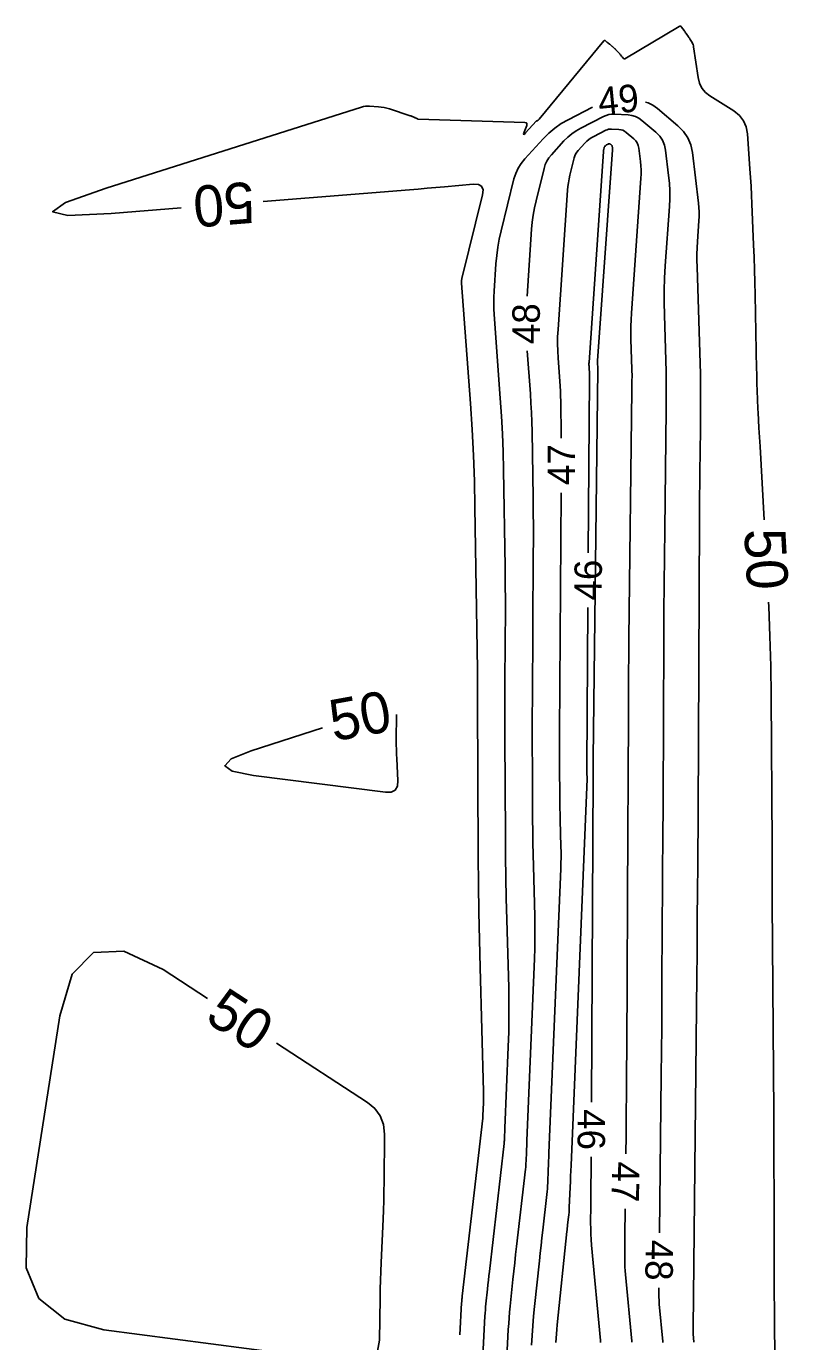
# Model space of a CAD drawing. Extents: x 2384780 to 2405861, y 547869 to 573706.
# Drawn here: x 2396683.3 to 2396738.9, y 552838.7 to 552934.5 of the extents above; entities that cross this region are included whole.
import ezdxf

# ---------------------------------------------------------------- set-up
doc = ezdxf.new("R2010")
doc.units = 0
doc.layers.add('Old_Level_60', color=7, linetype='Continuous')
doc.layers.add('Old_Level_61', color=7, linetype='Continuous')

msp = doc.modelspace()

# ---------------------------------------------------------------- linework, layer by layer
at = {"layer": 'Old_Level_60'}
for points in [[(2396731.954, 552838.675), (2396731.89725, 552839.281), (2396731.8935, 552839.32425), (2396731.89125, 552839.3675), (2396731.88975, 552839.411), (2396731.8895, 552839.4545), (2396731.89025, 552839.5965), (2396731.89025, 552839.627), (2396731.8905, 552839.6575), (2396731.89075, 552839.688), (2396731.89125, 552839.7185), (2396732.168, 552865.33025), (2396732.1735, 552865.8645), (2396732.178, 552866.3985), (2396732.18175, 552866.93275), (2396732.18475, 552867.46675), (2396732.193, 552869.2115), (2396732.195, 552869.5855), (2396732.1975, 552869.95925), (2396732.20075, 552870.33325), (2396732.2045, 552870.707), (2396732.242, 552874.232), (2396732.2495, 552874.98725), (2396732.256, 552875.7425), (2396732.261, 552876.498), (2396732.265, 552877.25325), (2396732.359, 552898.65525), (2396732.3635, 552899.49525), (2396732.3695, 552900.33525), (2396732.377, 552901.17525), (2396732.386, 552902.015), (2396732.4225, 552905.1265), (2396732.42675, 552905.5305), (2396732.4305, 552905.93475), (2396732.4335, 552906.33875), (2396732.43575, 552906.74275), (2396732.44225, 552908.063), (2396732.4425, 552908.34575), (2396732.44, 552908.6285), (2396732.43475, 552908.91125), (2396732.427, 552909.194), (2396732.178, 552916.99075), (2396732.169, 552917.4535), (2396732.172, 552917.91625), (2396732.18675, 552918.37875), (2396732.21325, 552918.84075), (2396732.319, 552920.35025), (2396732.334, 552920.6735), (2396732.3335, 552920.9965), (2396732.31775, 552921.319), (2396732.28625, 552921.641), (2396731.83875, 552925.32975), (2396731.71925, 552925.8945), (2396731.504, 552926.4075), (2396731.193, 552926.869), (2396730.7865, 552927.27875), (2396729.302, 552928.53325), (2396728.9715, 552928.77125), (2396728.61675, 552928.94775), (2396728.42475, 552929.006)], [(2396724.557, 552928.62125), (2396722.7855, 552927.71725), (2396722.285, 552927.43325), (2396721.8155, 552927.1085), (2396721.37725, 552926.74275), (2396720.97, 552926.336), (2396719.62175, 552924.86525), (2396719.356, 552924.5375), (2396719.13725, 552924.18475), (2396718.96475, 552923.80725), (2396718.839, 552923.4045), (2396717.90425, 552919.615), (2396717.77125, 552919.0205), (2396717.6645, 552918.42225), (2396717.58375, 552917.81975), (2396717.52925, 552917.21325), (2396717.39375, 552915.225), (2396717.37225, 552914.799), (2396717.366, 552914.373), (2396717.3745, 552913.94725), (2396717.39825, 552913.52125), (2396717.84575, 552907.43475), (2396717.932, 552906.13025), (2396717.99975, 552904.82475), (2396718.04825, 552903.5185), (2396718.078, 552902.21125), (2396718.188, 552895.1115), (2396718.20375, 552893.87975), (2396718.21275, 552892.64775), (2396718.21475, 552891.416), (2396718.21025, 552890.18425), (2396718.1845, 552886.16), (2396718.18025, 552885.29775), (2396718.1785, 552884.4355), (2396718.17925, 552883.57325), (2396718.1825, 552882.711), (2396718.2205, 552875.57825), (2396718.23275, 552874.04975), (2396718.2535, 552872.5215), (2396718.2825, 552870.9935), (2396718.32, 552869.4655), (2396718.456, 552864.47225), (2396718.476, 552863.4025), (2396718.4775, 552862.33275), (2396718.461, 552861.263), (2396718.42575, 552860.1935), (2396718.1805, 552854.26375), (2396718.17575, 552854.151), (2396718.171, 552854.03825), (2396718.1665, 552853.9255), (2396718.16175, 552853.813), (2396718.1465, 552853.44475), (2396718.1425, 552853.366), (2396718.13725, 552853.28725), (2396718.13025, 552853.20875), (2396718.122, 552853.13025), (2396717.05275, 552843.82725), (2396717.016, 552843.5035), (2396716.98, 552843.1795), (2396716.94475, 552842.8555), (2396716.9105, 552842.53125), (2396716.7995, 552841.472), (2396716.77725, 552841.245), (2396716.758, 552841.01775), (2396716.7415, 552840.79025), (2396716.728, 552840.5625), (2396716.31975, 552832.8735)], [(2396729.4475, 552846.62525), (2396729.57175, 552858.12125), (2396729.58925, 552859.874), (2396729.60425, 552861.627), (2396729.6165, 552863.37975), (2396729.62625, 552865.13275), (2396729.6595, 552872.138), (2396729.66275, 552872.7255), (2396729.66675, 552873.313), (2396729.67175, 552873.9005), (2396729.6775, 552874.488), (2396729.698, 552876.40725), (2396729.70225, 552876.8185), (2396729.7055, 552877.22975), (2396729.70825, 552877.641), (2396729.7105, 552878.05225), (2396729.7625, 552889.90925), (2396729.77325, 552891.8975), (2396729.78725, 552893.8855), (2396729.80525, 552895.8735), (2396729.8265, 552897.8615), (2396729.92875, 552906.58825), (2396729.9315, 552906.8635), (2396729.93425, 552907.1385), (2396729.93625, 552907.4135), (2396729.93775, 552907.68875), (2396729.94225, 552908.5875), (2396729.94225, 552908.78), (2396729.9405, 552908.9725), (2396729.937, 552909.165), (2396729.93175, 552909.3575), (2396729.799, 552913.51425), (2396729.78175, 552914.40475), (2396729.7875, 552915.295), (2396729.81575, 552916.1845), (2396729.86675, 552917.07375), (2396730.17, 552921.39675), (2396730.19625, 552921.96275), (2396730.19525, 552922.528), (2396730.1675, 552923.09275), (2396730.1125, 552923.65675), (2396729.88925, 552925.498), (2396729.80925, 552925.87525), (2396729.6655, 552926.218), (2396729.45775, 552926.52625), (2396729.18625, 552926.8), (2396728.166, 552927.66225), (2396727.939, 552927.82575), (2396727.695, 552927.947), (2396727.4345, 552928.02625), (2396727.157, 552928.063), (2396726.167, 552928.11725), (2396725.95775, 552928.1155), (2396725.754, 552928.0865), (2396725.55625, 552928.0305), (2396725.36425, 552927.9475), (2396723.72175, 552927.10925), (2396723.38025, 552926.91575), (2396723.06025, 552926.69425), (2396722.7615, 552926.44475), (2396722.48375, 552926.1675), (2396721.565, 552925.16525), (2396721.38425, 552924.942), (2396721.235, 552924.70175), (2396721.1175, 552924.4445), (2396721.03175, 552924.17025), (2396720.4465, 552921.79725), (2396720.33225, 552921.28675), (2396720.2405, 552920.773), (2396720.17125, 552920.25575), (2396720.1245, 552919.735), (2396719.79325, 552914.871)], [(2396726.9915, 552852.393), (2396727.00575, 552853.7255), (2396727.0215, 552855.2905), (2396727.035, 552856.8555), (2396727.04575, 552858.42025), (2396727.0545, 552859.98525), (2396727.13075, 552876.0515), (2396727.13225, 552876.35925), (2396727.1345, 552876.66675), (2396727.137, 552876.97425), (2396727.14, 552877.28175), (2396727.15075, 552878.2865), (2396727.153, 552878.50175), (2396727.15475, 552878.717), (2396727.15625, 552878.93225), (2396727.15725, 552879.1475), (2396727.18275, 552884.94925), (2396727.1895, 552886.1925), (2396727.19825, 552887.43575), (2396727.2095, 552888.679), (2396727.22275, 552889.922), (2396727.43475, 552908.05025), (2396727.4365, 552908.19625), (2396727.43775, 552908.34225), (2396727.43875, 552908.4885), (2396727.43975, 552908.6345), (2396727.442, 552909.112), (2396727.442, 552909.21425), (2396727.44125, 552909.3165), (2396727.43925, 552909.41875), (2396727.4365, 552909.521), (2396727.366, 552911.72875), (2396727.357, 552912.20175), (2396727.35975, 552912.6745), (2396727.375, 552913.147), (2396727.402, 552913.61925), (2396728.092, 552923.45825), (2396728.106, 552923.75975), (2396728.1055, 552924.061), (2396728.09075, 552924.36175), (2396728.0615, 552924.662), (2396727.9425, 552925.64275), (2396727.9, 552925.84375), (2396727.82325, 552926.0265), (2396727.71275, 552926.1905), (2396727.568, 552926.3365), (2396727.0245, 552926.7955), (2396726.90375, 552926.88275), (2396726.77375, 552926.9475), (2396726.635, 552926.9895), (2396726.48725, 552927.00925), (2396725.95975, 552927.038), (2396725.84825, 552927.037), (2396725.74, 552927.02175), (2396725.6345, 552926.99175), (2396725.53225, 552926.9475), (2396724.65725, 552926.50125), (2396724.4755, 552926.398), (2396724.305, 552926.28), (2396724.14575, 552926.14725), (2396723.998, 552925.9995), (2396723.5085, 552925.46575), (2396723.41225, 552925.34675), (2396723.33275, 552925.21875), (2396723.27025, 552925.08175), (2396723.2245, 552924.9355), (2396722.91275, 552923.6715), (2396722.852, 552923.39975), (2396722.803, 552923.12625), (2396722.76625, 552922.8505), (2396722.74125, 552922.57325), (2396722.05025, 552912.4295), (2396722.02425, 552911.9115), (2396722.0165, 552911.3935), (2396722.027, 552910.87575), (2396722.05575, 552910.358), (2396722.18025, 552908.6665), (2396722.20425, 552908.304), (2396722.223, 552907.94125), (2396722.2365, 552907.578), (2396722.24475, 552907.21475), (2396722.2845, 552904.641), (2396722.286, 552904.53075)], [(2396724.489, 552856.1625), (2396724.60175, 552879.96525), (2396724.602, 552879.99275), (2396724.60225, 552880.0205), (2396724.6025, 552880.048), (2396724.60275, 552880.0755), (2396724.60375, 552880.16575), (2396724.60375, 552880.185), (2396724.604, 552880.20425), (2396724.60425, 552880.2235), (2396724.60425, 552880.24275), (2396724.6065, 552880.763), (2396724.607, 552880.8745), (2396724.608, 552880.986), (2396724.609, 552881.0975), (2396724.61, 552881.209), (2396724.941, 552909.512), (2396724.94125, 552909.529), (2396724.9415, 552909.54625), (2396724.9415, 552909.56325), (2396724.9415, 552909.5805), (2396724.942, 552909.63625), (2396724.942, 552909.64825), (2396724.94175, 552909.66025), (2396724.9415, 552909.67225), (2396724.94125, 552909.68425), (2396724.933, 552909.943), (2396724.932, 552909.9985), (2396724.93225, 552910.05375), (2396724.934, 552910.10925), (2396724.93725, 552910.1645), (2396726.01425, 552925.52), (2396726.01575, 552925.55675), (2396726.01575, 552925.59375), (2396726.014, 552925.63075), (2396726.0105, 552925.6675), (2396725.99575, 552925.78775), (2396725.9905, 552925.8125), (2396725.98125, 552925.83475), (2396725.96775, 552925.855), (2396725.95, 552925.87275), (2396725.88325, 552925.929), (2396725.8685, 552925.93975), (2396725.8525, 552925.94775), (2396725.8355, 552925.95275), (2396725.81725, 552925.95525), (2396725.75275, 552925.95875), (2396725.739, 552925.95875), (2396725.72575, 552925.95675), (2396725.71275, 552925.95325), (2396725.70025, 552925.94775), (2396725.593, 552925.893), (2396725.57075, 552925.88025), (2396725.54975, 552925.866), (2396725.53025, 552925.8495), (2396725.51225, 552925.8315), (2396725.45225, 552925.766), (2396725.44025, 552925.7515), (2396725.4305, 552925.73575), (2396725.423, 552925.719), (2396725.41725, 552925.701), (2396725.379, 552925.546), (2396725.37175, 552925.51275), (2396725.36575, 552925.47925), (2396725.361, 552925.4455), (2396725.358, 552925.41125), (2396724.31, 552910.02525), (2396724.307, 552909.9645), (2396724.306, 552909.90375), (2396724.30725, 552909.843), (2396724.31075, 552909.7825), (2396724.32525, 552909.58425), (2396724.328, 552909.54175), (2396724.33025, 552909.49925), (2396724.33175, 552909.45675), (2396724.33275, 552909.414), (2396724.3375, 552909.1125), (2396724.33825, 552909.04775), (2396724.33875, 552908.98325), (2396724.339, 552908.9185), (2396724.33875, 552908.854), (2396724.25725, 552896.174)], [(2396719.8055, 552910.87425), (2396720.03525, 552907.74875), (2396720.08025, 552907.06625), (2396720.11575, 552906.38325), (2396720.141, 552905.6995), (2396720.15675, 552905.01575), (2396720.23175, 552900.16975), (2396720.245, 552899.1315), (2396720.2525, 552898.093), (2396720.2545, 552897.0545), (2396720.2505, 552896.016), (2396720.18325, 552885.538), (2396720.17725, 552884.3275), (2396720.17475, 552883.11725), (2396720.176, 552881.90675), (2396720.1805, 552880.6965), (2396720.2015, 552876.74275), (2396720.2085, 552875.8955), (2396720.22, 552875.04825), (2396720.236, 552874.20125), (2396720.25675, 552873.35425), (2396720.356, 552869.7095), (2396720.3705, 552868.9285), (2396720.37175, 552868.14775), (2396720.3595, 552867.367), (2396720.334, 552866.58625), (2396719.7865, 552853.35775), (2396719.778, 552853.15125), (2396719.7695, 552852.94475), (2396719.761, 552852.738), (2396719.7525, 552852.5315), (2396719.7245, 552851.85675), (2396719.71725, 552851.7125), (2396719.70725, 552851.56825), (2396719.69475, 552851.424), (2396719.6795, 552851.28025), (2396719.03175, 552845.64525), (2396718.9635, 552845.04525), (2396718.897, 552844.445), (2396718.83175, 552843.8445), (2396718.76825, 552843.244), (2396718.56275, 552841.282), (2396718.5215, 552840.8615), (2396718.48575, 552840.44025), (2396718.45525, 552840.01875), (2396718.43, 552839.597), (2396718.1885, 552835.04775)], [(2396722.28225, 552900.531), (2396722.17025, 552883.066), (2396722.167, 552882.4325), (2396722.16575, 552881.799), (2396722.16625, 552881.16525), (2396722.16875, 552880.53175), (2396722.17975, 552878.462), (2396722.18325, 552878.0185), (2396722.18925, 552877.575), (2396722.19775, 552877.13175), (2396722.2085, 552876.68825), (2396722.2605, 552874.7805), (2396722.26825, 552874.3715), (2396722.26875, 552873.96275), (2396722.2625, 552873.55425), (2396722.249, 552873.1455), (2396721.39275, 552852.45175), (2396721.38025, 552852.15125), (2396721.368, 552851.851), (2396721.3555, 552851.5505), (2396721.343, 552851.25025), (2396721.3025, 552850.269), (2396721.29175, 552850.05875), (2396721.27725, 552849.849), (2396721.259, 552849.6395), (2396721.237, 552849.43025), (2396720.93775, 552846.82675), (2396720.87425, 552846.26875), (2396720.81225, 552845.71075), (2396720.75175, 552845.1525), (2396720.6925, 552844.594), (2396720.3455, 552841.2775), (2396720.27625, 552840.5705), (2396720.21575, 552839.86275), (2396720.1645, 552839.15425), (2396720.12225, 552838.445)], [(2396724.2315, 552892.174), (2396724.157, 552880.59425), (2396724.15675, 552880.5375), (2396724.15675, 552880.4805), (2396724.15675, 552880.42375), (2396724.157, 552880.367), (2396724.158, 552880.1815), (2396724.15825, 552880.1415), (2396724.15875, 552880.10175), (2396724.1595, 552880.062), (2396724.1605, 552880.02225), (2396724.16525, 552879.85125), (2396724.16575, 552879.8145), (2396724.166, 552879.778), (2396724.16525, 552879.74125), (2396724.164, 552879.70475), (2396722.999, 552851.54575), (2396722.9825, 552851.1515), (2396722.96625, 552850.75725), (2396722.95, 552850.363), (2396722.93375, 552849.96875), (2396722.872, 552848.4765), (2396722.86325, 552848.303), (2396722.85125, 552848.1295), (2396722.836, 552847.95625), (2396722.81775, 552847.78325), (2396722.753, 552847.21875), (2396722.73925, 552847.09775), (2396722.72575, 552846.97675), (2396722.7125, 552846.8555), (2396722.69975, 552846.7345), (2396721.98675, 552839.92), (2396721.9555, 552839.60325), (2396721.9285, 552839.2865), (2396721.9055, 552838.96925), (2396721.88675, 552838.65175)], [(2396725.155, 552838.64775), (2396725.1565, 552838.72375), (2396725.1565, 552838.74), (2396725.156, 552838.75625), (2396725.15525, 552838.7725), (2396725.154, 552838.78875), (2396724.5, 552845.744), (2396724.46725, 552846.14325), (2396724.44475, 552846.543), (2396724.432, 552846.943), (2396724.429, 552847.34375), (2396724.43575, 552848.65275), (2396724.4375, 552848.9335), (2396724.4395, 552849.214), (2396724.442, 552849.4945), (2396724.44475, 552849.775), (2396724.46225, 552851.39125), (2396724.46575, 552851.7375), (2396724.4685, 552852.08375), (2396724.46925, 552852.16275)], [(2396727.4255, 552838.67825), (2396727.4235, 552838.7145), (2396727.42075, 552838.75075), (2396726.96575, 552843.58975), (2396726.94275, 552843.87025), (2396726.92675, 552844.15125), (2396726.91775, 552844.4325), (2396726.91575, 552844.714), (2396726.9205, 552845.634), (2396726.92175, 552845.83125), (2396726.92325, 552846.0285), (2396726.92475, 552846.2255), (2396726.92675, 552846.42275), (2396726.94825, 552848.39325)], [(2396729.692, 552838.6565), (2396729.6875, 552838.713), (2396729.4315, 552841.43525), (2396729.41825, 552841.59725), (2396729.409, 552841.7595), (2396729.40375, 552841.92175), (2396729.40275, 552842.08425), (2396729.40525, 552842.61525), (2396729.4055, 552842.6255)]]:
    msp.add_lwpolyline(points, dxfattribs=at)
at = {"layer": 'Old_Level_61'}
for points in [[(2396737.06875, 552898.5765), (2396736.7685, 552903.914), (2396736.7495, 552904.25525), (2396736.73025, 552904.5965), (2396736.711, 552904.9375), (2396736.69175, 552905.27875), (2396736.62925, 552906.39325), (2396736.6165, 552906.63225), (2396736.605, 552906.871), (2396736.595, 552907.11), (2396736.58625, 552907.349), (2396736.547, 552908.518), (2396736.539, 552908.7685), (2396736.532, 552909.019), (2396736.52575, 552909.2695), (2396736.52025, 552909.52), (2396736.41175, 552914.95875), (2396736.391, 552915.8715), (2396736.3655, 552916.78425), (2396736.33475, 552917.69675), (2396736.29925, 552918.609), (2396736.175, 552921.58925), (2396736.146, 552922.22775), (2396736.11275, 552922.866), (2396736.075, 552923.50375), (2396736.03275, 552924.1415), (2396735.8555, 552926.68225), (2396735.76475, 552927.19525), (2396735.568, 552927.64475), (2396735.26525, 552928.03125), (2396734.85675, 552928.35425), (2396733.1245, 552929.449), (2396732.79175, 552929.70875), (2396732.536, 552930.01825), (2396732.3575, 552930.37775), (2396732.25575, 552930.7875), (2396731.92975, 552933.0315), (2396731.91425, 552933.11075), (2396731.891, 552933.187), (2396731.86, 552933.2605), (2396731.8215, 552933.33125), (2396731.6825, 552933.5575), (2396731.6525, 552933.606), (2396731.622, 552933.654), (2396731.591, 552933.7015), (2396731.5595, 552933.749), (2396731.388, 552934.003), (2396731.351, 552934.05725), (2396731.3135, 552934.11125), (2396731.27525, 552934.1645), (2396731.2365, 552934.21775), (2396731.05775, 552934.46), (2396731.01725, 552934.50125), (2396730.9725, 552934.52125), (2396730.9235, 552934.52025), (2396730.87, 552934.498), (2396726.9155, 552932.15425), (2396726.8865, 552932.142), (2396726.85975, 552932.1415), (2396726.8355, 552932.15225), (2396726.81325, 552932.1745), (2396726.74475, 552932.266), (2396726.72975, 552932.2855), (2396726.71475, 552932.305), (2396726.69975, 552932.32425), (2396726.68425, 552932.3435), (2396726.6005, 552932.44675), (2396726.5825, 552932.46875), (2396726.564, 552932.4905), (2396726.5455, 552932.51225), (2396726.5265, 552932.5335), (2396726.4395, 552932.6305), (2396726.42075, 552932.65125), (2396726.40175, 552932.67175), (2396726.3825, 552932.692), (2396726.36325, 552932.712), (2396726.269, 552932.8085), (2396726.24875, 552932.829), (2396726.22825, 552932.8495), (2396726.2075, 552932.8695), (2396726.18675, 552932.8895), (2396726.08675, 552932.98375), (2396726.06525, 552933.00375), (2396726.04375, 552933.0235), (2396726.02175, 552933.043), (2396725.9995, 552933.0625), (2396725.89375, 552933.1535), (2396725.871, 552933.173), (2396725.848, 552933.19225), (2396725.82475, 552933.211), (2396725.80125, 552933.22975), (2396725.6895, 552933.3175), (2396725.6655, 552933.336), (2396725.64125, 552933.3545), (2396725.61675, 552933.37275), (2396725.59225, 552933.39075), (2396725.4745, 552933.4755), (2396725.45, 552933.4885), (2396725.427, 552933.49075), (2396725.405, 552933.48275), (2396725.38475, 552933.464)], [(2396725.38475, 552933.464), (2396720.6725, 552927.74725), (2396720.6555, 552927.7285), (2396720.63675, 552927.712), (2396720.6165, 552927.69725), (2396720.5945, 552927.68475), (2396720.52025, 552927.64675), (2396720.505, 552927.638), (2396720.4905, 552927.628), (2396720.477, 552927.61675), (2396720.4645, 552927.60425), (2396719.684, 552926.753), (2396719.59725, 552926.669), (2396719.55125, 552926.6515), (2396719.5465, 552926.70025), (2396719.583, 552926.81575), (2396719.76875, 552927.30075), (2396719.7895, 552927.39225), (2396719.77275, 552927.4585), (2396719.718, 552927.49975), (2396719.62575, 552927.51575), (2396711.86875, 552927.7605), (2396711.8515, 552927.76225), (2396711.83475, 552927.76575), (2396711.81875, 552927.7715), (2396711.80325, 552927.77925), (2396711.7535, 552927.80775), (2396711.74275, 552927.814), (2396711.732, 552927.82), (2396711.72125, 552927.82575), (2396711.71025, 552927.8315), (2396711.65175, 552927.862), (2396711.63925, 552927.8685), (2396711.6265, 552927.87475), (2396711.61375, 552927.88075), (2396711.60075, 552927.88675), (2396711.54225, 552927.913), (2396711.52975, 552927.9185), (2396711.517, 552927.92375), (2396711.50425, 552927.92925), (2396711.4915, 552927.93425), (2396711.43025, 552927.95875), (2396711.417, 552927.96375), (2396711.40375, 552927.96875), (2396711.3905, 552927.9735), (2396711.377, 552927.978), (2396711.325, 552927.9955), (2396711.31375, 552927.99925), (2396711.3025, 552928.003), (2396711.2915, 552928.0065), (2396711.28025, 552928.01025), (2396709.76925, 552928.50575), (2396709.57325, 552928.56325), (2396709.37475, 552928.60825), (2396709.17375, 552928.6405), (2396708.97025, 552928.66025), (2396708.302, 552928.70375), (2396708.1595, 552928.7065), (2396708.01875, 552928.69625), (2396707.8795, 552928.6725), (2396707.74175, 552928.63575), (2396689.12175, 552922.7405), (2396686.152, 552921.67675), (2396685.22275, 552921.01225), (2396686.334, 552920.74675), (2396689.4855, 552920.8805), (2396694.5855, 552921.288)], [(2396700.5665, 552921.766), (2396711.22975, 552922.618), (2396711.8685, 552922.67), (2396712.507, 552922.7235), (2396713.14525, 552922.77875), (2396713.7835, 552922.83575), (2396715.868, 552923.0245), (2396716.2455, 552923.0055), (2396716.48425, 552922.8675), (2396716.58475, 552922.6105), (2396716.5465, 552922.2345), (2396715.04425, 552916.14425), (2396715.03725, 552916.11225), (2396715.0315, 552916.08025), (2396715.027, 552916.04775), (2396715.02425, 552916.01525), (2396715.017, 552915.9085), (2396715.01575, 552915.8855), (2396715.0155, 552915.86275), (2396715.01575, 552915.83975), (2396715.01725, 552915.817), (2396715.66275, 552907.03325), (2396715.7875, 552905.1505), (2396715.88475, 552903.26625), (2396715.955, 552901.381), (2396715.998, 552899.49475), (2396716.1815, 552887.6375), (2396716.1845, 552887.42025), (2396716.186, 552887.20275), (2396716.18625, 552886.9855), (2396716.1855, 552886.76825), (2396716.181, 552886.058), (2396716.18025, 552885.906), (2396716.18, 552885.75375), (2396716.18, 552885.60175), (2396716.18075, 552885.4495), (2396716.24125, 552874.039), (2396716.25775, 552872.01675), (2396716.285, 552869.99475), (2396716.3235, 552867.973), (2396716.373, 552865.95125), (2396716.61875, 552856.933), (2396716.6225, 552856.725), (2396716.623, 552856.51725), (2396716.61975, 552856.3095), (2396716.61275, 552856.10175), (2396716.57425, 552855.1695), (2396716.5735, 552855.15075), (2396716.57275, 552855.132), (2396716.572, 552855.11325), (2396716.57125, 552855.09425), (2396716.56875, 552855.03275), (2396716.568, 552855.01975), (2396716.567, 552855.0065), (2396716.566, 552854.9935), (2396716.5645, 552854.98025), (2396715.07375, 552842.0095), (2396715.06825, 552841.96175), (2396715.063, 552841.914), (2396715.05775, 552841.86625), (2396715.05275, 552841.81825), (2396715.03625, 552841.662), (2396715.033, 552841.62875), (2396715.03025, 552841.595), (2396715.02775, 552841.5615), (2396715.02575, 552841.528), (2396714.90275, 552839.21075)], [(2396737.84525, 552837.1375), (2396737.8205, 552840.555), (2396737.81575, 552841.28725), (2396737.81175, 552842.01975), (2396737.80875, 552842.752), (2396737.8065, 552843.48425), (2396737.79175, 552849.875), (2396737.78775, 552851.2445), (2396737.7825, 552852.61375), (2396737.7755, 552853.98325), (2396737.76675, 552855.35275), (2396737.6625, 552870.7215), (2396737.65975, 552871.136), (2396737.65775, 552871.5505), (2396737.65625, 552871.965), (2396737.65525, 552872.3795), (2396737.6525, 552873.7335), (2396737.65175, 552874.02375), (2396737.65075, 552874.31375), (2396737.64925, 552874.604), (2396737.6475, 552874.89425), (2396737.575, 552885.7365), (2396737.547, 552887.91475), (2396737.492, 552890.09225), (2396737.41, 552892.26875), (2396737.39425, 552892.5855)], [(2396699.86425, 552879.94925), (2396709.468, 552878.734), (2396709.88725, 552878.74125), (2396710.1795, 552878.8855), (2396710.34425, 552879.16625), (2396710.382, 552879.58375), (2396710.298, 552881.17125), (2396710.2825, 552881.5115), (2396710.272, 552881.85175), (2396710.26675, 552882.19225), (2396710.2665, 552882.53275), (2396710.27925, 552884.3605), (2396710.2755, 552884.3885)], [(2396704.89225, 552883.41), (2396699.698, 552881.73975), (2396698.22725, 552881.15175), (2396697.76475, 552880.65725), (2396698.31025, 552880.2565), (2396699.86425, 552879.94925)], [(2396696.511, 552863.71425), (2396693.28625, 552865.81275), (2396690.4245, 552867.15775), (2396688.21325, 552867.045), (2396686.6525, 552865.4745), (2396685.74225, 552862.44625), (2396683.34175, 552847.0255), (2396683.306, 552844.08025), (2396684.22825, 552841.854), (2396686.10825, 552840.34625), (2396688.946, 552839.5575)], [(2396688.946, 552839.5575), (2396707.1525, 552837.19925), (2396707.9635, 552837.211), (2396708.547, 552837.48575), (2396708.9035, 552838.0235), (2396709.03275, 552838.824), (2396709.0835, 552841.869), (2396709.09675, 552842.5215), (2396709.1145, 552843.17375), (2396709.137, 552843.82575), (2396709.164, 552844.47775), (2396709.30575, 552847.6215), (2396709.333, 552848.29525), (2396709.354, 552848.969), (2396709.36875, 552849.64325), (2396709.37725, 552850.3175), (2396709.4045, 552853.81675), (2396709.331, 552854.52425), (2396709.099, 552855.14625), (2396708.7085, 552855.683), (2396708.15925, 552856.13475), (2396701.54025, 552860.44175)]]:
    msp.add_lwpolyline(points, dxfattribs=at)

# ---------------------------------------------------------------- texts
at = {"layer": 'Old_Level_60'}
for s, rotation, p in [('49', 5.6828361, (2396725.065, 552928.0515)), ('48', 90.1759444, (2396720.73175, 552911.37175)), ('47', 89.9478472, (2396723.29375, 552901.097)), ('46', 89.6317889, (2396725.23475, 552892.68725)), ('46', 269.7159167, (2396723.487, 552855.64775)), ('47', 269.3806417, (2396725.98525, 552851.83675)), ('48', 269.3983722, (2396728.44175, 552846.1395))]:
    msp.add_text(s, height=2, rotation=rotation, dxfattribs=at).set_placement(p)
at = {"layer": 'Old_Level_61'}
for rotation, p in [(184.5683778, (2396699.811, 552923.2105)), (273.1088306, (2396735.61125, 552897.8585)), (10.3030111, (2396705.6925, 552882.43)), (326.9472722, (2396696.22775, 552862.109))]:
    msp.add_text('50', height=3, rotation=rotation, dxfattribs=at).set_placement(p)

doc.saveas('drawing.dxf')
